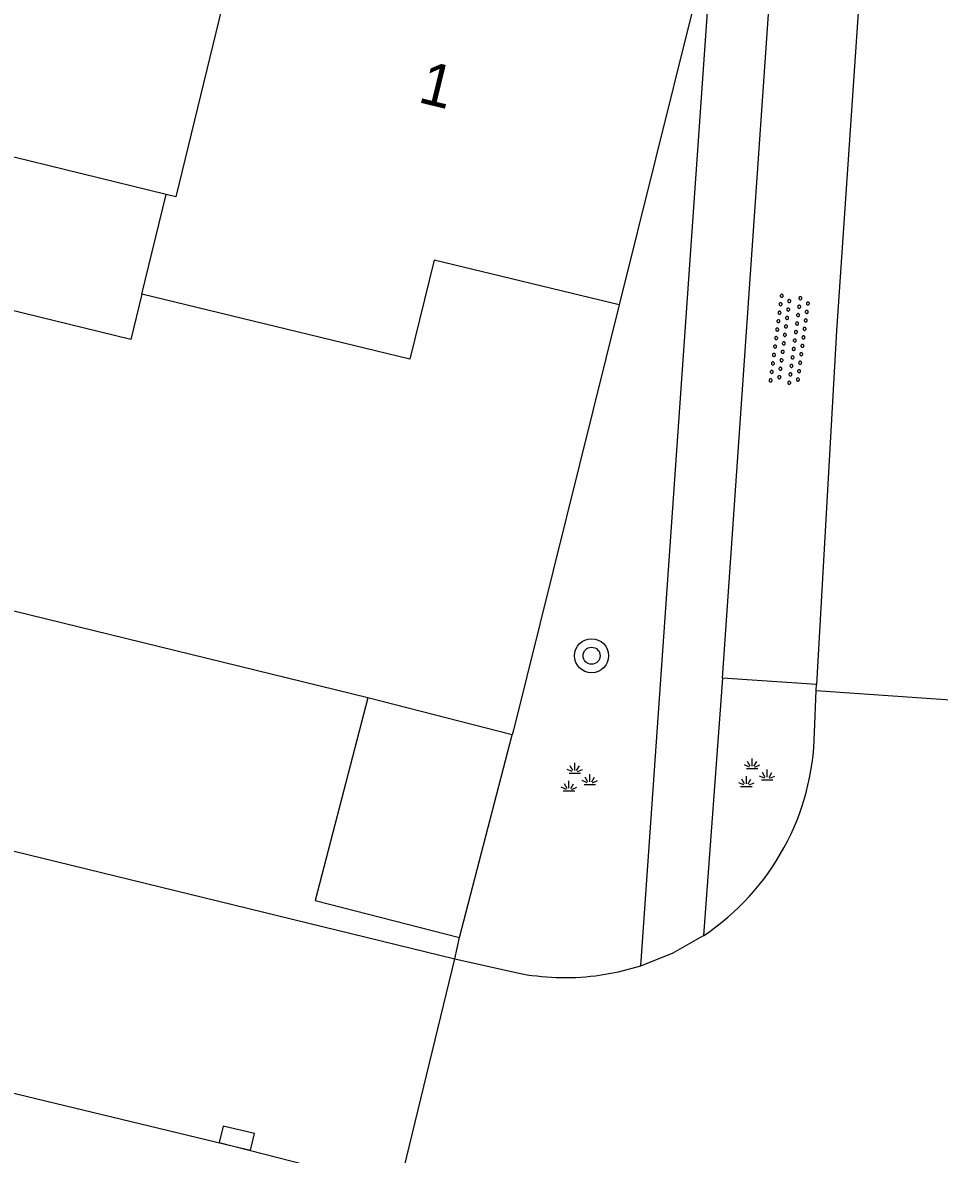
# Model space of a CAD drawing. Extents: x 125000 to 129004, y 397500 to 399008.
# Drawn here: x 126967.43 to 126988.92, y 398142.51 to 398169.04 of the extents above; entities that cross this region are included whole.
import ezdxf

# ---------------------------------------------------------------- set-up
doc = ezdxf.new("R2010")
doc.units = 0
for name, color, linetype in [('gg-afsc-hekwerk', 7, 'Continuous'), ('gg-afsc-muur', 7, 'Continuous'), ('gg-anno-huisnummerreeks BGT', 7, 'Continuous'), ('gg-bbg-bijgebouw', 7, 'Continuous'), ('gg-bbg-hoofdgebouw', 7, 'Continuous'), ('gg-bbg-luifel en loopbrug', 7, 'Continuous'), ('gg-bbg-tussenscheiding', 7, 'Continuous'), ('gg-knt-verharding', 7, 'Continuous'), ('gt-symb-boom', 7, 'Continuous'), ('gt-symb-groenvak', 7, 'Continuous'), ('gt-symb-kolk', 7, 'Continuous'), ('gt-symb-overige verharding', 7, 'Continuous')]:
    doc.layers.add(name, color=color, linetype=linetype)

# ---------------------------------------------------------------- blocks, each defined once
blk = doc.blocks.new('gt0-BOOM')
at = {"layer": 'gt-symb-boom'}
for radius in [0.4, 0.2]:
    blk.add_circle((0, 0), radius, dxfattribs=at)
blk = doc.blocks.new('gt0-OVH')
at = {"layer": 'gt-symb-overige verharding'}
for points in [[(-0.972, 0.298), (-0.967, 0.308), (-0.965, 0.319), (-0.966, 0.33), (-0.971, 0.34), (-0.978, 0.348), (-0.988, 0.353), (-0.999, 0.355), (-1.01, 0.354), (-1.02, 0.349), (-1.028, 0.342), (-1.033, 0.332), (-1.035, 0.321), (-1.034, 0.31), (-1.029, 0.3), (-1.022, 0.292), (-1.012, 0.287), (-1.001, 0.285), (-0.99, 0.286), (-0.98, 0.291)], [(-0.772, 0.298), (-0.767, 0.308), (-0.765, 0.319), (-0.766, 0.33), (-0.771, 0.34), (-0.778, 0.348), (-0.788, 0.353), (-0.799, 0.355), (-0.81, 0.354), (-0.82, 0.349), (-0.828, 0.342), (-0.833, 0.332), (-0.835, 0.321), (-0.834, 0.31), (-0.829, 0.3), (-0.822, 0.292), (-0.812, 0.287), (-0.801, 0.285), (-0.79, 0.286), (-0.78, 0.291)], [(-0.572, 0.298), (-0.567, 0.308), (-0.565, 0.319), (-0.566, 0.33), (-0.571, 0.34), (-0.578, 0.348), (-0.588, 0.353), (-0.599, 0.355), (-0.61, 0.354), (-0.62, 0.349), (-0.628, 0.342), (-0.633, 0.332), (-0.635, 0.321), (-0.634, 0.31), (-0.629, 0.3), (-0.622, 0.292), (-0.612, 0.287), (-0.601, 0.285), (-0.59, 0.286), (-0.58, 0.291)], [(-0.372, 0.298), (-0.367, 0.308), (-0.365, 0.319), (-0.366, 0.33), (-0.371, 0.34), (-0.378, 0.348), (-0.388, 0.353), (-0.399, 0.355), (-0.41, 0.354), (-0.42, 0.349), (-0.428, 0.342), (-0.433, 0.332), (-0.435, 0.321), (-0.434, 0.31), (-0.429, 0.3), (-0.422, 0.292), (-0.412, 0.287), (-0.401, 0.285), (-0.39, 0.286), (-0.38, 0.291)], [(-0.172, 0.298), (-0.167, 0.308), (-0.165, 0.319), (-0.166, 0.33), (-0.171, 0.34), (-0.178, 0.348), (-0.188, 0.353), (-0.199, 0.355), (-0.21, 0.354), (-0.22, 0.349), (-0.228, 0.342), (-0.233, 0.332), (-0.235, 0.321), (-0.234, 0.31), (-0.229, 0.3), (-0.222, 0.292), (-0.212, 0.287), (-0.201, 0.285), (-0.19, 0.286), (-0.18, 0.291)], [(0.028, 0.298), (0.033, 0.308), (0.035, 0.319), (0.034, 0.33), (0.029, 0.34), (0.022, 0.348), (0.012, 0.353), (0.001, 0.355), (-0.01, 0.354), (-0.02, 0.349), (-0.028, 0.342), (-0.033, 0.332), (-0.035, 0.321), (-0.034, 0.31), (-0.029, 0.3), (-0.022, 0.292), (-0.012, 0.287), (-0.001, 0.285), (0.01, 0.286), (0.02, 0.291)], [(0.228, 0.298), (0.233, 0.308), (0.235, 0.319), (0.234, 0.33), (0.229, 0.34), (0.222, 0.348), (0.212, 0.353), (0.201, 0.355), (0.19, 0.354), (0.18, 0.349), (0.172, 0.342), (0.167, 0.332), (0.165, 0.321), (0.166, 0.31), (0.171, 0.3), (0.178, 0.292), (0.188, 0.287), (0.199, 0.285), (0.21, 0.286), (0.22, 0.291)], [(0.428, 0.298), (0.433, 0.308), (0.435, 0.319), (0.434, 0.33), (0.429, 0.34), (0.422, 0.348), (0.412, 0.353), (0.401, 0.355), (0.39, 0.354), (0.38, 0.349), (0.372, 0.342), (0.367, 0.332), (0.365, 0.321), (0.366, 0.31), (0.371, 0.3), (0.378, 0.292), (0.388, 0.287), (0.399, 0.285), (0.41, 0.286), (0.42, 0.291)], [(0.628, 0.298), (0.633, 0.308), (0.635, 0.319), (0.634, 0.33), (0.629, 0.34), (0.622, 0.348), (0.612, 0.353), (0.601, 0.355), (0.59, 0.354), (0.58, 0.349), (0.572, 0.342), (0.567, 0.332), (0.565, 0.321), (0.566, 0.31), (0.571, 0.3), (0.578, 0.292), (0.588, 0.287), (0.599, 0.285), (0.61, 0.286), (0.62, 0.291)], [(0.828, 0.298), (0.833, 0.308), (0.835, 0.319), (0.834, 0.33), (0.829, 0.34), (0.822, 0.348), (0.812, 0.353), (0.801, 0.355), (0.79, 0.354), (0.78, 0.349), (0.772, 0.342), (0.767, 0.332), (0.765, 0.321), (0.766, 0.31), (0.771, 0.3), (0.778, 0.292), (0.788, 0.287), (0.799, 0.285), (0.81, 0.286), (0.82, 0.291)], [(1.028, 0.298), (1.033, 0.308), (1.035, 0.319), (1.034, 0.33), (1.029, 0.34), (1.022, 0.348), (1.012, 0.353), (1.001, 0.355), (0.99, 0.354), (0.98, 0.349), (0.972, 0.342), (0.967, 0.332), (0.965, 0.321), (0.966, 0.31), (0.971, 0.3), (0.978, 0.292), (0.988, 0.287), (0.999, 0.285), (1.01, 0.286), (1.02, 0.291)], [(-0.872, 0.106), (-0.867, 0.116), (-0.865, 0.126), (-0.866, 0.137), (-0.871, 0.147), (-0.878, 0.156), (-0.888, 0.161), (-0.899, 0.163), (-0.91, 0.162), (-0.92, 0.157), (-0.928, 0.15), (-0.933, 0.14), (-0.935, 0.129), (-0.934, 0.118), (-0.929, 0.108), (-0.922, 0.1), (-0.912, 0.095), (-0.901, 0.092), (-0.89, 0.094), (-0.88, 0.098)], [(-0.672, 0.106), (-0.667, 0.116), (-0.665, 0.126), (-0.666, 0.137), (-0.671, 0.147), (-0.678, 0.156), (-0.688, 0.161), (-0.699, 0.163), (-0.71, 0.162), (-0.72, 0.157), (-0.728, 0.15), (-0.733, 0.14), (-0.735, 0.129), (-0.734, 0.118), (-0.729, 0.108), (-0.722, 0.1), (-0.712, 0.095), (-0.701, 0.092), (-0.69, 0.094), (-0.68, 0.098)], [(-0.472, 0.106), (-0.467, 0.116), (-0.465, 0.126), (-0.466, 0.137), (-0.471, 0.147), (-0.478, 0.156), (-0.488, 0.161), (-0.499, 0.163), (-0.51, 0.162), (-0.52, 0.157), (-0.528, 0.15), (-0.533, 0.14), (-0.535, 0.129), (-0.534, 0.118), (-0.529, 0.108), (-0.522, 0.1), (-0.512, 0.095), (-0.501, 0.092), (-0.49, 0.094), (-0.48, 0.098)], [(-0.272, 0.106), (-0.267, 0.116), (-0.265, 0.126), (-0.266, 0.137), (-0.271, 0.147), (-0.278, 0.156), (-0.288, 0.161), (-0.299, 0.163), (-0.31, 0.162), (-0.32, 0.157), (-0.328, 0.15), (-0.333, 0.14), (-0.335, 0.129), (-0.334, 0.118), (-0.329, 0.108), (-0.322, 0.1), (-0.312, 0.095), (-0.301, 0.092), (-0.29, 0.094), (-0.28, 0.098)], [(-0.072, 0.106), (-0.067, 0.116), (-0.065, 0.126), (-0.066, 0.137), (-0.071, 0.147), (-0.078, 0.156), (-0.088, 0.161), (-0.099, 0.163), (-0.11, 0.162), (-0.12, 0.157), (-0.128, 0.15), (-0.133, 0.14), (-0.135, 0.129), (-0.134, 0.118), (-0.129, 0.108), (-0.122, 0.1), (-0.112, 0.095), (-0.101, 0.092), (-0.09, 0.094), (-0.08, 0.098)], [(0.128, 0.106), (0.133, 0.116), (0.135, 0.126), (0.134, 0.137), (0.129, 0.147), (0.122, 0.156), (0.112, 0.161), (0.101, 0.163), (0.09, 0.162), (0.08, 0.157), (0.072, 0.15), (0.067, 0.14), (0.065, 0.129), (0.066, 0.118), (0.071, 0.108), (0.078, 0.1), (0.088, 0.095), (0.099, 0.092), (0.11, 0.094), (0.12, 0.098)], [(0.328, 0.106), (0.333, 0.116), (0.335, 0.126), (0.334, 0.137), (0.329, 0.147), (0.322, 0.156), (0.312, 0.161), (0.301, 0.163), (0.29, 0.162), (0.28, 0.157), (0.272, 0.15), (0.267, 0.14), (0.265, 0.129), (0.266, 0.118), (0.271, 0.108), (0.278, 0.1), (0.288, 0.095), (0.299, 0.092), (0.31, 0.094), (0.32, 0.098)], [(0.528, 0.106), (0.533, 0.116), (0.535, 0.126), (0.534, 0.137), (0.529, 0.147), (0.522, 0.156), (0.512, 0.161), (0.501, 0.163), (0.49, 0.162), (0.48, 0.157), (0.472, 0.15), (0.467, 0.14), (0.465, 0.129), (0.466, 0.118), (0.471, 0.108), (0.478, 0.1), (0.488, 0.095), (0.499, 0.092), (0.51, 0.094), (0.52, 0.098)], [(0.728, 0.106), (0.733, 0.116), (0.735, 0.126), (0.734, 0.137), (0.729, 0.147), (0.722, 0.156), (0.712, 0.161), (0.701, 0.163), (0.69, 0.162), (0.68, 0.157), (0.672, 0.15), (0.667, 0.14), (0.665, 0.129), (0.666, 0.118), (0.671, 0.108), (0.678, 0.1), (0.688, 0.095), (0.699, 0.092), (0.71, 0.094), (0.72, 0.098)], [(0.928, 0.106), (0.933, 0.116), (0.935, 0.126), (0.934, 0.137), (0.929, 0.147), (0.922, 0.156), (0.912, 0.161), (0.901, 0.163), (0.89, 0.162), (0.88, 0.157), (0.872, 0.15), (0.867, 0.14), (0.865, 0.129), (0.866, 0.118), (0.871, 0.108), (0.878, 0.1), (0.888, 0.095), (0.899, 0.092), (0.91, 0.094), (0.92, 0.098)], [(-0.972, -0.142), (-0.967, -0.132), (-0.965, -0.121), (-0.966, -0.11), (-0.971, -0.1), (-0.978, -0.092), (-0.988, -0.087), (-0.999, -0.085), (-1.01, -0.086), (-1.02, -0.091), (-1.028, -0.098), (-1.033, -0.108), (-1.035, -0.119), (-1.034, -0.13), (-1.029, -0.14), (-1.022, -0.148), (-1.012, -0.153), (-1.001, -0.155), (-0.99, -0.154), (-0.98, -0.149)], [(-0.772, -0.142), (-0.767, -0.132), (-0.765, -0.121), (-0.766, -0.11), (-0.771, -0.1), (-0.778, -0.092), (-0.788, -0.087), (-0.799, -0.085), (-0.81, -0.086), (-0.82, -0.091), (-0.828, -0.098), (-0.833, -0.108), (-0.835, -0.119), (-0.834, -0.13), (-0.829, -0.14), (-0.822, -0.148), (-0.812, -0.153), (-0.801, -0.155), (-0.79, -0.154), (-0.78, -0.149)], [(-0.572, -0.142), (-0.567, -0.132), (-0.565, -0.121), (-0.566, -0.11), (-0.571, -0.1), (-0.578, -0.092), (-0.588, -0.087), (-0.599, -0.085), (-0.61, -0.086), (-0.62, -0.091), (-0.628, -0.098), (-0.633, -0.108), (-0.635, -0.119), (-0.634, -0.13), (-0.629, -0.14), (-0.622, -0.148), (-0.612, -0.153), (-0.601, -0.155), (-0.59, -0.154), (-0.58, -0.149)], [(-0.372, -0.142), (-0.367, -0.132), (-0.365, -0.121), (-0.366, -0.11), (-0.371, -0.1), (-0.378, -0.092), (-0.388, -0.087), (-0.399, -0.085), (-0.41, -0.086), (-0.42, -0.091), (-0.428, -0.098), (-0.433, -0.108), (-0.435, -0.119), (-0.434, -0.13), (-0.429, -0.14), (-0.422, -0.148), (-0.412, -0.153), (-0.401, -0.155), (-0.39, -0.154), (-0.38, -0.149)], [(-0.172, -0.142), (-0.167, -0.132), (-0.165, -0.121), (-0.166, -0.11), (-0.171, -0.1), (-0.178, -0.092), (-0.188, -0.087), (-0.199, -0.085), (-0.21, -0.086), (-0.22, -0.091), (-0.228, -0.098), (-0.233, -0.108), (-0.235, -0.119), (-0.234, -0.13), (-0.229, -0.14), (-0.222, -0.148), (-0.212, -0.153), (-0.201, -0.155), (-0.19, -0.154), (-0.18, -0.149)], [(0.028, -0.142), (0.033, -0.132), (0.035, -0.121), (0.034, -0.11), (0.029, -0.1), (0.022, -0.092), (0.012, -0.087), (0.001, -0.085), (-0.01, -0.086), (-0.02, -0.091), (-0.028, -0.098), (-0.033, -0.108), (-0.035, -0.119), (-0.034, -0.13), (-0.029, -0.14), (-0.022, -0.148), (-0.012, -0.153), (-0.001, -0.155), (0.01, -0.154), (0.02, -0.149)], [(0.228, -0.142), (0.233, -0.132), (0.235, -0.121), (0.234, -0.11), (0.229, -0.1), (0.222, -0.092), (0.212, -0.087), (0.201, -0.085), (0.19, -0.086), (0.18, -0.091), (0.172, -0.098), (0.167, -0.108), (0.165, -0.119), (0.166, -0.13), (0.171, -0.14), (0.178, -0.148), (0.188, -0.153), (0.199, -0.155), (0.21, -0.154), (0.22, -0.149)], [(0.428, -0.142), (0.433, -0.132), (0.435, -0.121), (0.434, -0.11), (0.429, -0.1), (0.422, -0.092), (0.412, -0.087), (0.401, -0.085), (0.39, -0.086), (0.38, -0.091), (0.372, -0.098), (0.367, -0.108), (0.365, -0.119), (0.366, -0.13), (0.371, -0.14), (0.378, -0.148), (0.388, -0.153), (0.399, -0.155), (0.41, -0.154), (0.42, -0.149)], [(0.628, -0.142), (0.633, -0.132), (0.635, -0.121), (0.634, -0.11), (0.629, -0.1), (0.622, -0.092), (0.612, -0.087), (0.601, -0.085), (0.59, -0.086), (0.58, -0.091), (0.572, -0.098), (0.567, -0.108), (0.565, -0.119), (0.566, -0.13), (0.571, -0.14), (0.578, -0.148), (0.588, -0.153), (0.599, -0.155), (0.61, -0.154), (0.62, -0.149)], [(0.828, -0.142), (0.833, -0.132), (0.835, -0.121), (0.834, -0.11), (0.829, -0.1), (0.822, -0.092), (0.812, -0.087), (0.801, -0.085), (0.79, -0.086), (0.78, -0.091), (0.772, -0.098), (0.767, -0.108), (0.765, -0.119), (0.766, -0.13), (0.771, -0.14), (0.778, -0.148), (0.788, -0.153), (0.799, -0.155), (0.81, -0.154), (0.82, -0.149)], [(1.028, -0.142), (1.033, -0.132), (1.035, -0.121), (1.034, -0.11), (1.029, -0.1), (1.022, -0.092), (1.012, -0.087), (1.001, -0.085), (0.99, -0.086), (0.98, -0.091), (0.972, -0.098), (0.967, -0.108), (0.965, -0.119), (0.966, -0.13), (0.971, -0.14), (0.978, -0.148), (0.988, -0.153), (0.999, -0.155), (1.01, -0.154), (1.02, -0.149)], [(-0.872, -0.334), (-0.867, -0.324), (-0.865, -0.314), (-0.866, -0.303), (-0.871, -0.293), (-0.878, -0.284), (-0.888, -0.279), (-0.899, -0.277), (-0.91, -0.278), (-0.92, -0.283), (-0.928, -0.29), (-0.933, -0.3), (-0.935, -0.311), (-0.934, -0.322), (-0.929, -0.332), (-0.922, -0.34), (-0.912, -0.345), (-0.901, -0.348), (-0.89, -0.346), (-0.88, -0.342)], [(-0.672, -0.334), (-0.667, -0.324), (-0.665, -0.314), (-0.666, -0.303), (-0.671, -0.293), (-0.678, -0.284), (-0.688, -0.279), (-0.699, -0.277), (-0.71, -0.278), (-0.72, -0.283), (-0.728, -0.29), (-0.733, -0.3), (-0.735, -0.311), (-0.734, -0.322), (-0.729, -0.332), (-0.722, -0.34), (-0.712, -0.345), (-0.701, -0.348), (-0.69, -0.346), (-0.68, -0.342)], [(-0.472, -0.334), (-0.467, -0.324), (-0.465, -0.314), (-0.466, -0.303), (-0.471, -0.293), (-0.478, -0.284), (-0.488, -0.279), (-0.499, -0.277), (-0.51, -0.278), (-0.52, -0.283), (-0.528, -0.29), (-0.533, -0.3), (-0.535, -0.311), (-0.534, -0.322), (-0.529, -0.332), (-0.522, -0.34), (-0.512, -0.345), (-0.501, -0.348), (-0.49, -0.346), (-0.48, -0.342)], [(-0.272, -0.334), (-0.267, -0.324), (-0.265, -0.314), (-0.266, -0.303), (-0.271, -0.293), (-0.278, -0.284), (-0.288, -0.279), (-0.299, -0.277), (-0.31, -0.278), (-0.32, -0.283), (-0.328, -0.29), (-0.333, -0.3), (-0.335, -0.311), (-0.334, -0.322), (-0.329, -0.332), (-0.322, -0.34), (-0.312, -0.345), (-0.301, -0.348), (-0.29, -0.346), (-0.28, -0.342)], [(-0.072, -0.334), (-0.067, -0.324), (-0.065, -0.314), (-0.066, -0.303), (-0.071, -0.293), (-0.078, -0.284), (-0.088, -0.279), (-0.099, -0.277), (-0.11, -0.278), (-0.12, -0.283), (-0.128, -0.29), (-0.133, -0.3), (-0.135, -0.311), (-0.134, -0.322), (-0.129, -0.332), (-0.122, -0.34), (-0.112, -0.345), (-0.101, -0.348), (-0.09, -0.346), (-0.08, -0.342)], [(0.128, -0.334), (0.133, -0.324), (0.135, -0.314), (0.134, -0.303), (0.129, -0.293), (0.122, -0.284), (0.112, -0.279), (0.101, -0.277), (0.09, -0.278), (0.08, -0.283), (0.072, -0.29), (0.067, -0.3), (0.065, -0.311), (0.066, -0.322), (0.071, -0.332), (0.078, -0.34), (0.088, -0.345), (0.099, -0.348), (0.11, -0.346), (0.12, -0.342)], [(0.328, -0.334), (0.333, -0.324), (0.335, -0.314), (0.334, -0.303), (0.329, -0.293), (0.322, -0.284), (0.312, -0.279), (0.301, -0.277), (0.29, -0.278), (0.28, -0.283), (0.272, -0.29), (0.267, -0.3), (0.265, -0.311), (0.266, -0.322), (0.271, -0.332), (0.278, -0.34), (0.288, -0.345), (0.299, -0.348), (0.31, -0.346), (0.32, -0.342)], [(0.528, -0.334), (0.533, -0.324), (0.535, -0.314), (0.534, -0.303), (0.529, -0.293), (0.522, -0.284), (0.512, -0.279), (0.501, -0.277), (0.49, -0.278), (0.48, -0.283), (0.472, -0.29), (0.467, -0.3), (0.465, -0.311), (0.466, -0.322), (0.471, -0.332), (0.478, -0.34), (0.488, -0.345), (0.499, -0.348), (0.51, -0.346), (0.52, -0.342)], [(0.728, -0.334), (0.733, -0.324), (0.735, -0.314), (0.734, -0.303), (0.729, -0.293), (0.722, -0.284), (0.712, -0.279), (0.701, -0.277), (0.69, -0.278), (0.68, -0.283), (0.672, -0.29), (0.667, -0.3), (0.665, -0.311), (0.666, -0.322), (0.671, -0.332), (0.678, -0.34), (0.688, -0.345), (0.699, -0.348), (0.71, -0.346), (0.72, -0.342)], [(0.928, -0.334), (0.933, -0.324), (0.935, -0.314), (0.934, -0.303), (0.929, -0.293), (0.922, -0.284), (0.912, -0.279), (0.901, -0.277), (0.89, -0.278), (0.88, -0.283), (0.872, -0.29), (0.867, -0.3), (0.865, -0.311), (0.866, -0.322), (0.871, -0.332), (0.878, -0.34), (0.888, -0.345), (0.899, -0.348), (0.91, -0.346), (0.92, -0.342)]]:
    blk.add_lwpolyline(points, close=True, dxfattribs=at)
blk = doc.blocks.new('gt0-GRVAK')
at = {"layer": 'gt-symb-groenvak'}
for p, q in [((-0.091, 0.211), (-0.156, 0.322)), ((-0.047, 0.214), (-0.047, 0.393)), ((-0.004, 0.211), (0.061, 0.322)), ((-0.11, 0.189), (-0.228, 0.24)), ((-0.182, 0.153), (0.088, 0.153)), ((0.015, 0.189), (0.133, 0.24)), ((0.262, -0.052), (0.197, 0.059)), ((0.305, -0.049), (0.305, 0.13)), ((0.349, -0.052), (0.414, 0.059)), ((-0.245, -0.228), (-0.363, -0.177)), ((-0.318, -0.264), (-0.047, -0.264)), ((-0.226, -0.206), (-0.291, -0.095)), ((-0.183, -0.203), (-0.183, -0.024)), ((-0.139, -0.206), (-0.074, -0.095)), ((-0.12, -0.228), (-0.002, -0.177)), ((0.243, -0.074), (0.125, -0.023)), ((0.17, -0.11), (0.441, -0.11)), ((0.368, -0.074), (0.486, -0.023))]:
    blk.add_line(p, q, dxfattribs=at)
blk = doc.blocks.new('gt0-KOLK')
at = {"layer": 'gt-symb-kolk'}
blk.add_lwpolyline([(0, 0), (0.375, 0), (0.375, 0.4), (-0.375, 0.4), (-0.375, 0), (0, 0)], dxfattribs=at)

msp = doc.modelspace()

# ---------------------------------------------------------------- linework, layer by layer
at = {"layer": 'gg-afsc-hekwerk'}
msp.add_line((126975.517, 398153.212), (126961.731, 398156.589), dxfattribs=at)
at = {"layer": 'gg-afsc-muur'}
for p, q in [((126981.415, 398162.423), (126978.933, 398152.454)), ((126978.933, 398152.454), (126978.906, 398152.344))]:
    msp.add_line(p, q, dxfattribs=at)
at = {"layer": 'gg-bbg-bijgebouw'}
for p, q in [((126978.906, 398152.344), (126975.517, 398153.212)), ((126977.672, 398147.596), (126978.906, 398152.344))]:
    msp.add_line(p, q, dxfattribs=at)
msp.add_lwpolyline([(126975.517, 398153.212), (126974.283, 398148.464), (126977.672, 398147.596)], dxfattribs=at)
at = {"layer": 'gg-bbg-hoofdgebouw'}
for p, q in [((126983.113, 398169.268), (126981.415, 398162.423)), ((126970.79, 398165.015), (126961.075, 398167.386)), ((126970.223, 398162.672), (126970.79, 398165.015)), ((126976.505, 398161.152), (126970.223, 398162.672))]:
    msp.add_line(p, q, dxfattribs=at)
msp.add_lwpolyline([(126981.415, 398162.423), (126977.074, 398163.473), (126976.505, 398161.152)], dxfattribs=at)
at = {"layer": 'gg-bbg-luifel en loopbrug'}
msp.add_lwpolyline([(126970.223, 398162.672), (126969.96, 398161.615), (126960.245, 398163.986), (126961.075, 398167.386)], dxfattribs=at)
at = {"layer": 'gg-bbg-tussenscheiding'}
msp.add_lwpolyline([(126973.192, 398173.891), (126971.017, 398164.96), (126970.79, 398165.015)], dxfattribs=at)
at = {"layer": 'gg-knt-verharding'}
for p, q in [((126981.923, 398146.932), (126983.621, 398171.339)), ((126936.489, 398157.126), (126977.555, 398147.095)), ((126983.836, 398153.674), (126983.388, 398147.638)), ((126986.041, 398153.526), (126983.836, 398153.674)), ((126985.99, 398152.4), (126986.033, 398153.385)), ((126986.033, 398153.385), (126986.041, 398153.526)), ((126986.033, 398153.385), (126991.507, 398153.007)), ((126977.555, 398147.095), (126977.672, 398147.596)), ((126976.254, 398141.714), (126977.555, 398147.095)), ((126977.555, 398147.095), (126979.025, 398146.763))]:
    msp.add_line(p, q, dxfattribs=at)
for points in [[(126983.836, 398153.674), (126984.981, 398170.261), (126987.067, 398170.093)], [(126987.067, 398170.093), (126986.509, 398161.814), (126986.041, 398153.526)], [(126981.923, 398146.932), (126982.68, 398147.234), (126983.388, 398147.638)], [(126980.856, 398146.699), (126981.393, 398146.79), (126981.923, 398146.932)], [(126965.073, 398144.458), (126972.401, 398142.698), (126974.723, 398142.105)]]:
    msp.add_lwpolyline(points, dxfattribs=at)
for centre, radius, start, end in [((126980.144, 398152.502), 5.847, 303.698, 358.9968), ((126980.142, 398152.507), 5.852, 258.9915, 277.0048)]:
    msp.add_arc(centre, radius, start, end, dxfattribs=at)

# ---------------------------------------------------------------- block references
at = {"layer": 'gt-symb-boom'}
msp.add_blockref('gt0-BOOM', (126980.765, 398154.2), dxfattribs=at)
at = {"layer": 'gt-symb-groenvak'}
for p in [(126984.576, 398151.4), (126980.418, 398151.295)]:
    msp.add_blockref('gt0-GRVAK', p, dxfattribs=at)
at = {"layer": 'gt-symb-kolk', "rotation": -13.50389382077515}
msp.add_blockref('gt0-KOLK', (126972.401, 398142.698), dxfattribs=at)
at = {"layer": 'gt-symb-overige verharding', "rotation": 82.53402593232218}
msp.add_blockref('gt0-OVH', (126985.41, 398161.605), dxfattribs=at)

# ---------------------------------------------------------------- texts
at = {"layer": 'gg-anno-huisnummerreeks BGT'}
msp.add_text('1', height=1, rotation=346.3, dxfattribs=at).set_placement((126976.668, 398167.184))

doc.saveas('drawing.dxf')
